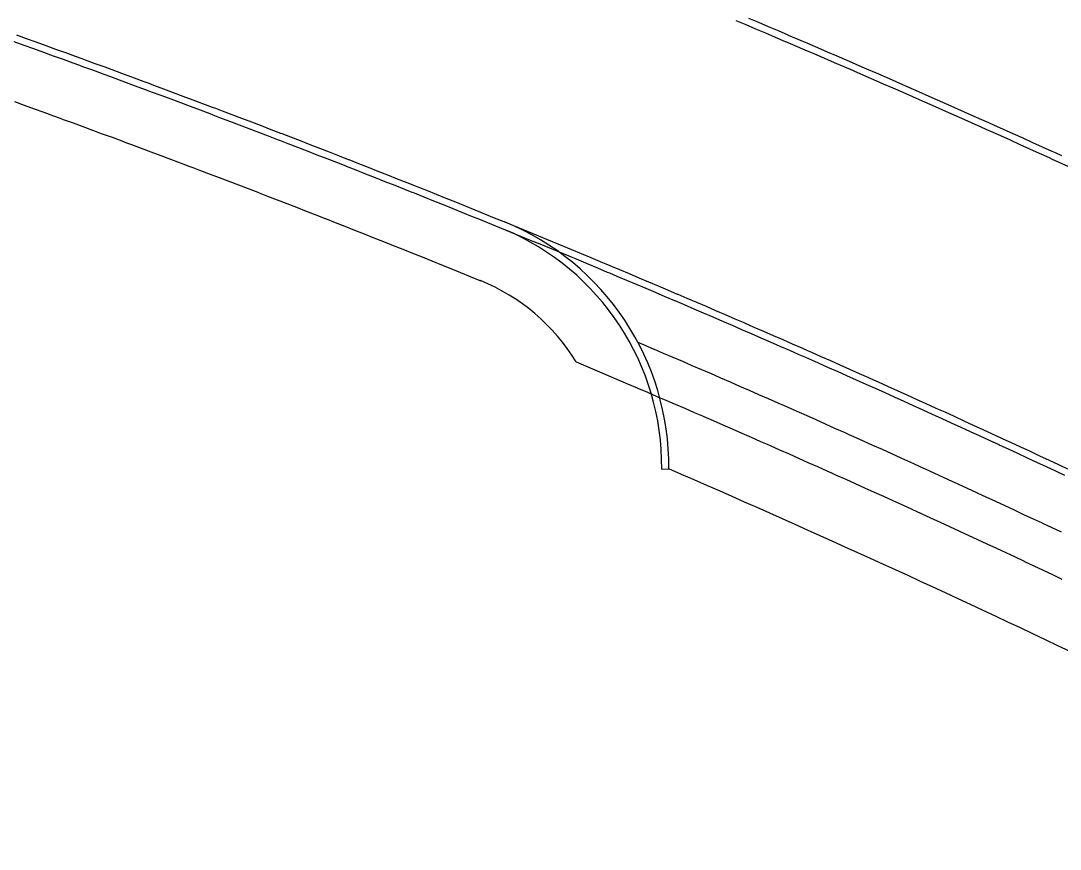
# Model space of a CAD drawing. Extents: x 2145147 to 2158018, y 137519 to 148068.
# Drawn here: x 2152933.1 to 2153031.5, y 142625.4 to 142703.8 of the extents above; entities that cross this region are included whole.
import ezdxf

# ---------------------------------------------------------------- set-up
doc = ezdxf.new("R2010")
doc.units = 0
doc.layers.add('PR_Phasing_Pavement_1', color=7, linetype='Continuous')

msp = doc.modelspace()

# ---------------------------------------------------------------- linework, layer by layer
at = {"layer": 'PR_Phasing_Pavement_1'}
msp.add_line((2152993.803, 142661.389), (2152994.475, 142661.396), dxfattribs=at)
for points in [[(2153002.023, 142704.096), (2153002.955, 142703.701), (2153003.886, 142703.306), (2153004.817, 142702.91), (2153005.748, 142702.514), (2153005.789, 142702.496), (2153006.679, 142702.116), (2153007.609, 142701.718), (2153008.539, 142701.318), (2153009.468, 142700.918), (2153010.398, 142700.517), (2153011.326, 142700.116), (2153012.127, 142699.769), (2153012.255, 142699.713), (2153013.183, 142699.31), (2153014.111, 142698.906), (2153015.038, 142698.501), (2153015.965, 142698.095), (2153016.892, 142697.689), (2153017.818, 142697.281), (2153018.448, 142697.004), (2153018.744, 142696.873), (2153019.67, 142696.464), (2153020.595, 142696.055), (2153021.52, 142695.644), (2153022.444, 142695.233), (2153023.369, 142694.821), (2153024.292, 142694.408), (2153024.753, 142694.202), (2153025.216, 142693.994), (2153026.139, 142693.579), (2153027.062, 142693.164), (2153027.984, 142692.748), (2153028.906, 142692.331), (2153029.828, 142691.913), (2153030.749, 142691.494), (2153031.041, 142691.362), (2153031.67, 142691.075)], [(2153000.831, 142703.874), (2153001.763, 142703.481), (2153002.694, 142703.087), (2153003.625, 142702.692), (2153004.556, 142702.296), (2153005.486, 142701.899), (2153005.527, 142701.882), (2153006.416, 142701.502), (2153007.346, 142701.104), (2153008.275, 142700.705), (2153009.204, 142700.305), (2153010.133, 142699.904), (2153011.061, 142699.503), (2153011.861, 142699.156), (2153011.989, 142699.101), (2153012.917, 142698.698), (2153013.844, 142698.294), (2153014.771, 142697.889), (2153015.697, 142697.484), (2153016.623, 142697.077), (2153017.549, 142696.67), (2153018.179, 142696.393), (2153018.475, 142696.263), (2153019.4, 142695.854), (2153020.324, 142695.444), (2153021.249, 142695.034), (2153022.173, 142694.623), (2153023.096, 142694.211), (2153024.02, 142693.798), (2153024.48, 142693.592), (2153024.943, 142693.385), (2153025.865, 142692.97), (2153026.787, 142692.555), (2153027.709, 142692.139), (2153028.631, 142691.722), (2153029.552, 142691.305), (2153030.473, 142690.886), (2153030.764, 142690.754), (2153031.393, 142690.467), (2153032.313, 142690.047)], [(2152932.694, 142702.506), (2152933.624, 142702.172), (2152934.555, 142701.837), (2152935.485, 142701.502), (2152936.414, 142701.165), (2152937.344, 142700.828), (2152938.273, 142700.49), (2152938.905, 142700.26), (2152939.202, 142700.152), (2152940.13, 142699.812), (2152941.058, 142699.472), (2152941.986, 142699.131), (2152942.914, 142698.789), (2152943.841, 142698.446), (2152944.768, 142698.102), (2152945.23, 142697.931), (2152945.695, 142697.758), (2152946.622, 142697.413), (2152947.548, 142697.067), (2152948.473, 142696.72), (2152949.399, 142696.372), (2152950.324, 142696.024), (2152951.249, 142695.675), (2152951.542, 142695.564), (2152952.174, 142695.325), (2152953.098, 142694.974), (2152954.022, 142694.622), (2152954.946, 142694.27), (2152955.869, 142693.916), (2152956.792, 142693.562), (2152957.715, 142693.207), (2152957.839, 142693.16), (2152958.637, 142692.852), (2152959.559, 142692.495), (2152960.481, 142692.138), (2152961.403, 142691.78), (2152962.324, 142691.421), (2152963.245, 142691.061), (2152964.122, 142690.718), (2152964.166, 142690.701), (2152965.086, 142690.34), (2152966.006, 142689.977), (2152966.925, 142689.614), (2152967.845, 142689.251), (2152968.764, 142688.886), (2152969.682, 142688.521), (2152970.39, 142688.239), (2152970.601, 142688.155), (2152971.519, 142687.788), (2152972.436, 142687.42), (2152973.354, 142687.052), (2152974.271, 142686.682), (2152975.188, 142686.312), (2152976.104, 142685.941), (2152976.644, 142685.722), (2152977.02, 142685.57), (2152977.936, 142685.197), (2152978.851, 142684.824), (2152979.767, 142684.45), (2152980.681, 142684.075), (2152981.596, 142683.699), (2152982.51, 142683.322), (2152982.882, 142683.169), (2152983.424, 142682.945), (2152984.337, 142682.567), (2152985.25, 142682.188), (2152986.163, 142681.808), (2152987.076, 142681.428), (2152987.988, 142681.047), (2152988.9, 142680.665), (2152989.105, 142680.578), (2152989.811, 142680.282), (2152990.722, 142679.898), (2152991.633, 142679.513), (2152992.544, 142679.128), (2152993.454, 142678.742), (2152994.364, 142678.355), (2152995.273, 142677.968), (2152995.313, 142677.951), (2152996.182, 142677.579), (2152997.091, 142677.19), (2152997.999, 142676.8), (2152998.908, 142676.409), (2152999.815, 142676.017), (2153000.723, 142675.625), (2153001.505, 142675.286), (2153001.63, 142675.232), (2153002.537, 142674.838), (2153003.443, 142674.443), (2153004.349, 142674.047), (2153005.255, 142673.651), (2153006.16, 142673.254), (2153007.065, 142672.856), (2153007.68, 142672.585), (2153007.97, 142672.457), (2153008.874, 142672.058), (2153009.778, 142671.657), (2153010.682, 142671.256), (2153011.585, 142670.854), (2153012.488, 142670.452), (2153013.391, 142670.048), (2153013.84, 142669.847), (2153014.293, 142669.644), (2153015.195, 142669.239), (2153016.096, 142668.833), (2153016.997, 142668.426), (2153017.898, 142668.019), (2153018.799, 142667.611), (2153019.699, 142667.202), (2153019.983, 142667.072), (2153020.598, 142666.792), (2153021.498, 142666.382), (2153022.397, 142665.97), (2153023.295, 142665.558), (2153024.194, 142665.145), (2153025.092, 142664.732), (2153025.989, 142664.317), (2153026.11, 142664.261), (2153026.886, 142663.902), (2153027.783, 142663.486), (2153028.68, 142663.069), (2153029.576, 142662.651), (2153030.472, 142662.233), (2153031.367, 142661.814), (2153032.22, 142661.414)], [(2152932.469, 142701.877), (2152933.399, 142701.543), (2152934.328, 142701.209), (2152935.258, 142700.874), (2152936.187, 142700.538), (2152937.116, 142700.201), (2152938.044, 142699.863), (2152938.676, 142699.633), (2152938.973, 142699.524), (2152939.901, 142699.185), (2152940.828, 142698.845), (2152941.756, 142698.504), (2152942.683, 142698.162), (2152943.61, 142697.82), (2152944.536, 142697.476), (2152944.998, 142697.305), (2152945.462, 142697.132), (2152946.388, 142696.787), (2152947.314, 142696.441), (2152948.239, 142696.095), (2152949.164, 142695.747), (2152950.089, 142695.399), (2152951.013, 142695.05), (2152951.305, 142694.94), (2152951.937, 142694.7), (2152952.861, 142694.35), (2152953.784, 142693.998), (2152954.707, 142693.646), (2152955.63, 142693.293), (2152956.553, 142692.939), (2152957.475, 142692.584), (2152957.599, 142692.537), (2152958.397, 142692.229), (2152959.318, 142691.873), (2152960.24, 142691.516), (2152961.161, 142691.158), (2152962.081, 142690.799), (2152963.002, 142690.44), (2152963.878, 142690.096), (2152963.922, 142690.079), (2152964.841, 142689.718), (2152965.761, 142689.356), (2152966.68, 142688.994), (2152967.599, 142688.63), (2152968.517, 142688.266), (2152969.435, 142687.901), (2152970.143, 142687.619), (2152970.353, 142687.535), (2152971.271, 142687.168), (2152972.188, 142686.801), (2152973.105, 142686.432), (2152974.021, 142686.063), (2152974.937, 142685.693), (2152975.853, 142685.322), (2152976.393, 142685.104), (2152976.769, 142684.951), (2152977.684, 142684.579), (2152978.599, 142684.206), (2152979.514, 142683.832), (2152980.428, 142683.457), (2152981.342, 142683.081), (2152982.255, 142682.705), (2152982.627, 142682.552), (2152983.169, 142682.328), (2152984.082, 142681.95), (2152984.994, 142681.572), (2152985.907, 142681.192), (2152986.818, 142680.812), (2152987.73, 142680.431), (2152988.641, 142680.049), (2152988.847, 142679.963), (2152989.552, 142679.666), (2152990.463, 142679.283), (2152991.373, 142678.898), (2152992.283, 142678.513), (2152993.193, 142678.128), (2152994.102, 142677.741), (2152995.011, 142677.354), (2152995.051, 142677.337), (2152995.92, 142676.965), (2152996.828, 142676.576), (2152997.736, 142676.186), (2152998.643, 142675.796), (2152999.551, 142675.404), (2153000.458, 142675.012), (2153001.239, 142674.674), (2153001.364, 142674.619), (2153002.27, 142674.226), (2153003.176, 142673.831), (2153004.082, 142673.436), (2153004.987, 142673.04), (2153005.892, 142672.643), (2153006.796, 142672.245), (2153007.411, 142671.974), (2153007.7, 142671.846), (2153008.604, 142671.447), (2153009.508, 142671.047), (2153010.411, 142670.646), (2153011.313, 142670.244), (2153012.216, 142669.842), (2153013.118, 142669.439), (2153013.567, 142669.238), (2153014.02, 142669.035), (2153014.921, 142668.63), (2153015.822, 142668.224), (2153016.722, 142667.818), (2153017.623, 142667.411), (2153018.523, 142667.003), (2153019.422, 142666.594), (2153019.707, 142666.465), (2153020.321, 142666.185), (2153021.22, 142665.774), (2153022.119, 142665.363), (2153023.017, 142664.951), (2153023.915, 142664.539), (2153024.812, 142664.125), (2153025.709, 142663.711), (2153025.83, 142663.655), (2153026.606, 142663.296), (2153027.502, 142662.88), (2153028.398, 142662.464), (2153029.294, 142662.046), (2153030.189, 142661.628), (2153031.084, 142661.209), (2153031.936, 142660.809)], [(2152932.519, 142696.185), (2152933.444, 142695.851), (2152934.368, 142695.517), (2152935.293, 142695.181), (2152936.217, 142694.845), (2152936.845, 142694.616), (2152937.141, 142694.508), (2152938.065, 142694.171), (2152938.988, 142693.832), (2152939.911, 142693.493), (2152940.834, 142693.153), (2152941.756, 142692.812), (2152942.678, 142692.47), (2152943.137, 142692.299), (2152943.6, 142692.127), (2152944.521, 142691.784), (2152945.443, 142691.44), (2152946.364, 142691.095), (2152947.284, 142690.749), (2152948.204, 142690.403), (2152949.125, 142690.055), (2152949.416, 142689.945), (2152950.044, 142689.707), (2152950.964, 142689.358), (2152951.883, 142689.008), (2152952.801, 142688.658), (2152953.72, 142688.306), (2152954.638, 142687.954), (2152955.556, 142687.601), (2152955.68, 142687.554), (2152956.474, 142687.247), (2152957.391, 142686.893), (2152958.308, 142686.537), (2152959.224, 142686.181), (2152960.141, 142685.824), (2152961.057, 142685.466), (2152961.929, 142685.125), (2152961.972, 142685.108), (2152962.888, 142684.748), (2152963.803, 142684.388), (2152964.718, 142684.027), (2152965.632, 142683.665), (2152966.546, 142683.303), (2152967.46, 142682.939), (2152968.164, 142682.659), (2152968.373, 142682.575), (2152969.287, 142682.21), (2152970.199, 142681.845), (2152971.112, 142681.478), (2152972.024, 142681.111), (2152972.936, 142680.742), (2152973.848, 142680.373), (2152974.385, 142680.156), (2152974.759, 142680.004), (2152975.67, 142679.633), (2152976.58, 142679.262), (2152976.652, 142679.233)], [(2152991.539, 142673.397), (2152992.144, 142673.14), (2152993.049, 142672.754), (2152993.087, 142672.738), (2152993.953, 142672.368), (2152994.857, 142671.981), (2152995.761, 142671.593), (2152996.665, 142671.204), (2152997.568, 142670.814), (2152998.471, 142670.424), (2152999.25, 142670.086), (2152999.373, 142670.033), (2153000.276, 142669.641), (2153001.178, 142669.248), (2153002.079, 142668.854), (2153002.98, 142668.46), (2153003.881, 142668.065), (2153004.782, 142667.669), (2153005.394, 142667.399), (2153005.681, 142667.272), (2153006.582, 142666.874), (2153007.481, 142666.476), (2153008.38, 142666.077), (2153009.279, 142665.677), (2153010.177, 142665.276), (2153011.076, 142664.875), (2153011.523, 142664.675), (2153011.973, 142664.473), (2153012.87, 142664.07), (2153013.767, 142663.666), (2153014.664, 142663.261), (2153015.56, 142662.856), (2153016.456, 142662.45), (2153017.353, 142662.043), (2153017.635, 142661.914), (2153018.247, 142661.635), (2153019.142, 142661.227), (2153020.036, 142660.817), (2153020.931, 142660.407), (2153021.824, 142659.997), (2153022.718, 142659.585), (2153023.612, 142659.172), (2153023.73, 142659.117), (2153024.504, 142658.759), (2153025.396, 142658.345), (2153026.288, 142657.931), (2153027.18, 142657.515), (2153028.071, 142657.099), (2153028.962, 142656.682), (2153029.811, 142656.283), (2153029.851, 142656.264), (2153030.743, 142655.845), (2153031.632, 142655.426)], [(2152985.697, 142671.535), (2152990.577, 142669.46), (2152991.48, 142669.075), (2152991.516, 142669.06), (2152992.38, 142668.691), (2152993.281, 142668.305), (2152994.182, 142667.918), (2152995.082, 142667.531), (2152995.982, 142667.142), (2152996.882, 142666.753), (2152997.658, 142666.417), (2152997.779, 142666.364), (2152998.68, 142665.973), (2152999.579, 142665.581), (2153000.477, 142665.189), (2153001.375, 142664.796), (2153002.273, 142664.402), (2153003.17, 142664.008), (2153003.781, 142663.739), (2153004.066, 142663.613), (2153004.963, 142663.216), (2153005.86, 142662.819), (2153006.756, 142662.422), (2153007.651, 142662.023), (2153008.546, 142661.624), (2153009.442, 142661.224), (2153009.887, 142661.024), (2153010.335, 142660.824), (2153011.23, 142660.422), (2153012.124, 142660.019), (2153013.017, 142659.616), (2153013.91, 142659.212), (2153014.803, 142658.807), (2153015.697, 142658.401), (2153015.977, 142658.274), (2153016.587, 142657.996), (2153017.479, 142657.589), (2153018.371, 142657.181), (2153019.262, 142656.772), (2153020.152, 142656.363), (2153021.043, 142655.953), (2153021.934, 142655.541), (2153022.051, 142655.487), (2153022.822, 142655.13), (2153023.711, 142654.718), (2153024.6, 142654.304), (2153025.489, 142653.89), (2153026.377, 142653.475), (2153027.264, 142653.06), (2153028.111, 142652.662), (2153028.15, 142652.644), (2153029.039, 142652.226), (2153029.925, 142651.809), (2153030.812, 142651.39), (2153031.698, 142650.97)]]:
    msp.add_lwpolyline(points, dxfattribs=at)
for centre, radius, start, end in [((2152969.471, 142661.65), 25, 359.41761, 67.78542), ((2152969.471, 142661.65), 24.333, 359.38474, 67.26782), ((2152969.48, 142661.642), 18.996, 31.38446, 67.82015), ((2152550.597, 141635.98), 1117.366, 62.310179, 66.59337)]:
    msp.add_arc(centre, radius, start, end, dxfattribs=at)

doc.saveas('drawing.dxf')
